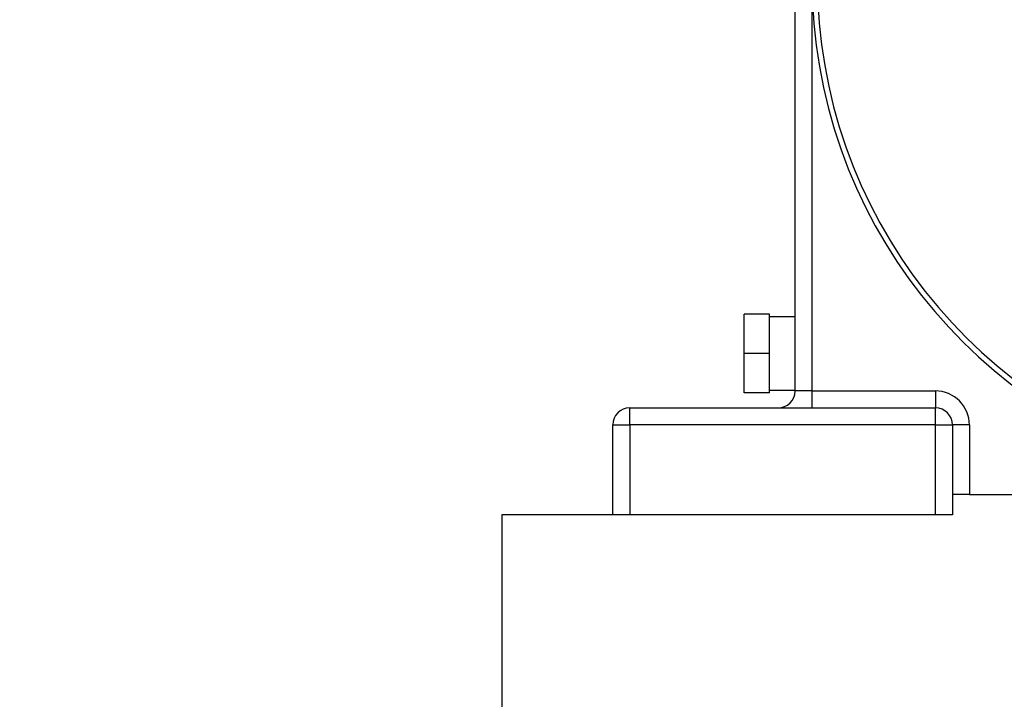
# Model space of a CAD drawing. Header units: inches. Extents: x 170 to 284, y 215 to 248.
# Tile 868 of 1056: x 235.71 to 235.956, y 225.312 to 225.481. Entities that reach past the tile are written whole.
import ezdxf

# ---------------------------------------------------------------- set-up
doc = ezdxf.new("R2010")
doc.units = ezdxf.units.IN
doc.header["$LTSCALE"] = 0.25
doc.header["$MEASUREMENT"] = 0
doc.layers.add('ANNOTATIONS', color=1, linetype='Continuous')
doc.layers.add('RH TOP OF HOOD', color=7, linetype='Continuous')
doc.styles.add('ARIAL', font='arial.ttf', dxfattribs={"height": 0.09375})
doc.dimstyles.new('STANDARD$0', dxfattribs={"dimtxt": 0.09375, "dimasz": 0.09375, "dimexe": 0.03125, "dimexo": 0.046875, "dimgap": 0.09, "dimtad": 0, "dimtih": 1, "dimtoh": 1, "dimdec": 4, "dimzin": 0, "dimdsep": 46, "dimtxsty": 'ARIAL', "dimcen": 0.09, "dimadec": 0, "dimazin": 0, "dimtfac": 1, "dimtdec": 4, "dimtofl": 0, "dimtmove": 0, "dimatfit": 1, "dimfxl": 1, "dimtolj": 1, "dimtzin": 0, "dimarcsym": 0})

# ---------------------------------------------------------------- blocks, each defined once
blk = doc.blocks.new('*D109')
at = {"layer": 'ANNOTATIONS', "color": 0, "lineweight": -2, "transparency": 16777216}
for p, q in [((234.6227546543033, 225.3844004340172), (234.6227546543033, 225.4781504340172)), ((235.2524818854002, 225.2906504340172), (234.5915046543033, 225.2906504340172)), ((235.7837724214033, 225.2379811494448), (234.5915046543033, 225.2379811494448)), ((234.6227546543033, 225.1442311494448), (234.6227546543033, 225.0504811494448)), ((234.6227546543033, 225.0504811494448), (234.5290046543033, 225.0504811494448))]:
    blk.add_line(p, q, dxfattribs=at)
at = {"layer": 'ANNOTATIONS', "color": 0, "transparency": 16777216}
for points in [[(234.6071296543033, 225.3844004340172), (234.6383796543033, 225.3844004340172), (234.6227546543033, 225.2906504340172)], [(234.6071296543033, 225.1442311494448), (234.6383796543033, 225.1442311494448), (234.6227546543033, 225.2379811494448)]]:
    blk.add_solid(points, dxfattribs=at)
at = {"layer": 'defpoints', "color": 0, "transparency": 16777216}
for p in [(235.2993568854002, 225.2906504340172), (234.6227546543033, 225.2379811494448), (235.8306474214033, 225.2379811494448)]:
    blk.add_point(p, dxfattribs=at)
at = {"layer": 'ANNOTATIONS', "color": 0, "transparency": 16777216, "insert": (234.2751020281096, 225.0504811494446), "char_height": 0.09375, "attachment_point": 5, "style": 'ARIAL'}
blk.add_mtext('\\A1;2 5/8"', dxfattribs=at)
blk = doc.blocks.new('*D111')
at = {"layer": 'ANNOTATIONS', "color": 0, "lineweight": -2, "transparency": 16777216}
for p, q in [((235.2910738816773, 225.6576941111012), (235.2910738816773, 226.0615542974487)), ((236.1899014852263, 225.2816237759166), (236.1899014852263, 226.0615542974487)), ((235.1973238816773, 226.0303042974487), (235.1035738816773, 226.0303042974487)), ((236.2836514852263, 226.0303042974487), (236.3774014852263, 226.0303042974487))]:
    blk.add_line(p, q, dxfattribs=at)
at = {"layer": 'ANNOTATIONS', "color": 0, "transparency": 16777216}
for points in [[(235.1973238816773, 226.0459292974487), (235.1973238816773, 226.0146792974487), (235.2910738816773, 226.0303042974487)], [(236.2836514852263, 226.0459292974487), (236.2836514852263, 226.0146792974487), (236.1899014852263, 226.0303042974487)]]:
    blk.add_solid(points, dxfattribs=at)
at = {"layer": 'defpoints', "color": 0, "transparency": 16777216}
for p in [(236.1899014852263, 226.0303042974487), (235.2910738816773, 225.6108191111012), (236.1899014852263, 225.2347487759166)]:
    blk.add_point(p, dxfattribs=at)
at = {"layer": 'ANNOTATIONS', "color": 0, "transparency": 16777216, "insert": (234.6019627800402, 226.0303042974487), "char_height": 0.09375, "attachment_point": 5, "style": 'ARIAL'}
blk.add_mtext('\\A1;PROJECTION', dxfattribs=at)

msp = doc.modelspace()

# ---------------------------------------------------------------- linework, layer by layer
at = {"layer": 'RH TOP OF HOOD'}
for p, q in [((235.9037831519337, 225.3887133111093), (235.9037831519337, 225.5811464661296)), ((235.9080217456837, 225.4912872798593), (235.9080217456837, 225.3887133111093)), ((235.8974252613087, 225.4078887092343), (235.8910673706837, 225.4078887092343)), ((235.8910673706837, 225.3980551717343), (235.8910673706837, 225.4078887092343)), ((235.8974252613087, 225.3980551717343), (235.8974252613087, 225.4078887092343)), ((235.9037831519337, 225.4072105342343), (235.8974252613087, 225.4072105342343)), ((235.8974252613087, 225.3980551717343), (235.8910673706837, 225.3980551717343)), ((235.8910673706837, 225.3882216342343), (235.8910673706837, 225.3980551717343)), ((235.8974252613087, 225.3882216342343), (235.8974252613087, 225.3980551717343)), ((235.8974252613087, 225.3882216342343), (235.8910673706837, 225.3882216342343)), ((235.8974252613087, 225.3888998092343), (235.9037831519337, 225.3888998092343)), ((235.9080217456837, 225.3887133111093), (235.9037831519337, 225.3887133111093)), ((235.9080217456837, 225.3887133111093), (235.9388278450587, 225.3887133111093)), ((235.9080217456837, 225.3887133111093), (235.9080217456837, 225.3844747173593)), ((235.9388278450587, 225.3887133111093), (235.9388278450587, 225.3844747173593)), ((235.8625331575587, 225.3802361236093), (235.8625331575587, 225.3844747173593)), ((235.8625331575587, 225.3844747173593), (235.9388278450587, 225.3844747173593)), ((235.9388278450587, 225.3802361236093), (235.9388278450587, 225.3844747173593)), ((235.8582945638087, 225.3802361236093), (235.8625331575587, 225.3802361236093)), ((235.8582945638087, 225.3577885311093), (235.8582945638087, 225.3802361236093)), ((235.9388278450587, 225.3802361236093), (235.8625331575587, 225.3802361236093)), ((235.8625331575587, 225.3802361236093), (235.8625331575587, 225.3577885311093)), ((235.9388278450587, 225.3802361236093), (235.9430664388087, 225.3802361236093)), ((235.9388278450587, 225.3577885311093), (235.9388278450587, 225.3802361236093)), ((235.9430664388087, 225.3802361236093), (235.9430664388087, 225.3577885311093)), ((235.9473050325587, 225.3802361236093), (235.9430664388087, 225.3802361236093)), ((235.9473050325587, 225.3802361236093), (235.9473050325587, 225.3628748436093)), ((235.9473050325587, 225.3628748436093), (235.9430664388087, 225.3628748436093)), ((235.9473050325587, 225.3628748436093), (236.1230540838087, 225.3628748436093)), ((235.8582945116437, 225.3577885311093), (235.8306474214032, 225.3577885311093)), ((235.8306474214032, 225.3577885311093), (235.8306474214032, 225.2347487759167)), ((235.8625331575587, 225.3577885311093), (235.8582945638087, 225.3577885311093)), ((235.9388278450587, 225.3577885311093), (235.8625331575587, 225.3577885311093)), ((235.9430664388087, 225.3577885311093), (235.9388278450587, 225.3577885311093))]:
    msp.add_line(p, q, dxfattribs=at)
for centre, radius, start, end in [((236.0351795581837, 225.4912872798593), 0.1271578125, 180, 49.62453404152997), ((236.0351795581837, 225.4912872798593), 0.1258014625, 180, 49.15222354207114), ((235.8995445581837, 225.3887133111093), 0.004238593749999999, 270.0000000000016, 0), ((235.9388278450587, 225.3802361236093), 0.008477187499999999, 0, 90), ((235.8625331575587, 225.3802361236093), 0.00423859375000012, 90, 180), ((235.9388278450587, 225.3802361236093), 0.00423859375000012, 0, 90)]:
    msp.add_arc(centre, radius, start, end, dxfattribs=at)

# ---------------------------------------------------------------- dimensions: what is measured, and where the dimension line sits
at = {"layer": 'ANNOTATIONS'}
dim = msp.add_linear_dim(base=(236.1899014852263, 226.0303042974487), p1=(235.2910738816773, 225.6108191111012), p2=(236.1899014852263, 225.2347487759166), text='PROJECTION', dimstyle='STANDARD$0', dxfattribs=at)
dim.commit()
dim.dimension.update_dxf_attribs({"geometry": '*D111', "text_midpoint": (234.6019627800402, 226.0303042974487), "dimtype": 160})
dim = msp.add_linear_dim(base=(234.6227546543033, 225.2379811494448), p1=(235.2993568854, 225.2906504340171), p2=(235.8306474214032, 225.2379811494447), angle=90, text='2 5/8"', dimstyle='STANDARD$0', dxfattribs=at)
dim.commit()
dim.dimension.update_dxf_attribs({"geometry": '*D109', "text_midpoint": (234.2751020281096, 225.0504811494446)})

doc.saveas('drawing.dxf')
